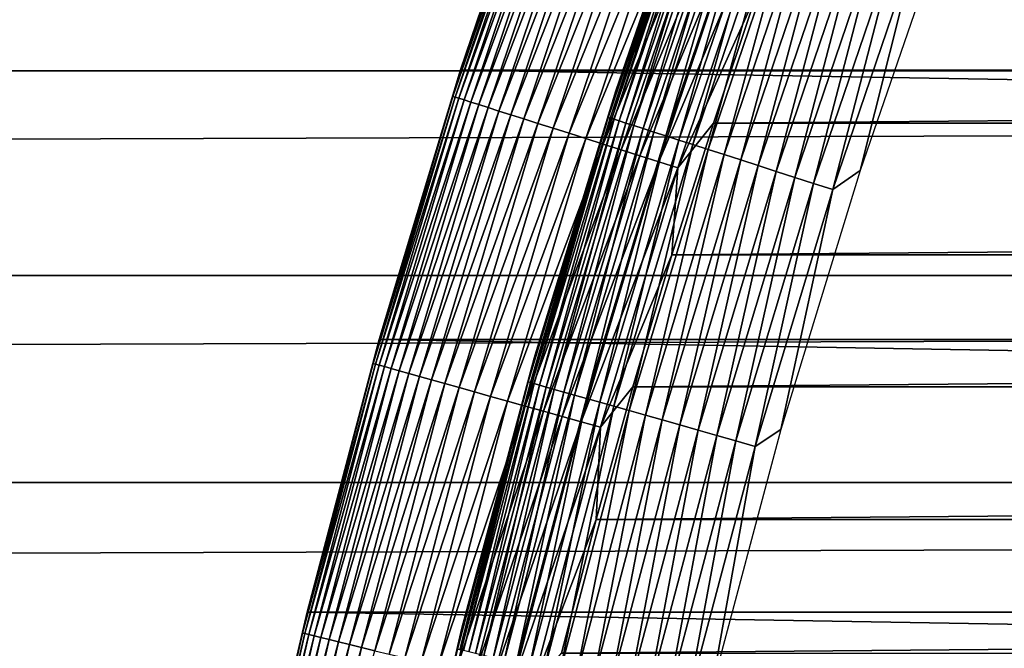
# Model space of a CAD drawing. Header units: millimetres. Extents: x -161 to 161, y -94 to 1149.
# Tile 428 of 656: x 43.05 to 46.89, y -50.09 to -47.65. Entities that reach past the tile are written whole.
import ezdxf

# ---------------------------------------------------------------- set-up
doc = ezdxf.new("R2010")
doc.units = ezdxf.units.MM
doc.header["$LTSCALE"] = 81.481481
for name, color, linetype in [('371', 7, 'CONTINUOUS'), ('376', 7, 'CONTINUOUS'), ('425', 7, 'CONTINUOUS'), ('426', 7, 'CONTINUOUS'), ('427', 7, 'CONTINUOUS'), ('429', 7, 'CONTINUOUS'), ('430', 7, 'CONTINUOUS')]:
    doc.layers.add(name, color=color, linetype=linetype)

msp = doc.modelspace()

# ---------------------------------------------------------------- linework, layer by layer
at = {"layer": '371', "color": 7, "linetype": 'CONTINUOUS', "true_color": 0xffe664}
for points in [[(-129, -47.0625, 20.5251), (-129, -47.8469, 20.9077), (129, -47.0625, 20.5251), (-129, -47.0625, 20.5251)], [(129, -47.0625, 20.5251), (-129, -47.8469, 20.9077), (129, -47.8469, 20.9077), (129, -47.0625, 20.5251)], [(-129, -47.8469, 20.9077), (-129, -48.642, 21.2591), (129, -47.8469, 20.9077), (-129, -47.8469, 20.9077)], [(129, -47.8469, 20.9077), (-129, -48.642, 21.2591), (129, -48.642, 21.2591), (129, -47.8469, 20.9077)], [(-129, -48.642, 21.2591), (-129, -49.4484, 21.5791), (129, -48.642, 21.2591), (-129, -48.642, 21.2591)], [(129, -48.642, 21.2591), (-129, -49.4484, 21.5791), (129, -49.4484, 21.5791), (129, -48.642, 21.2591)], [(-129, -49.4484, 21.5791), (-129, -50.2703, 21.8696), (129, -49.4484, 21.5791), (-129, -49.4484, 21.5791)], [(129, -49.4484, 21.5791), (-129, -50.2703, 21.8696), (129, -50.2703, 21.8696), (129, -49.4484, 21.5791)]]:
    msp.add_3dface(points, dxfattribs=at)
at = {"layer": '376', "color": 7, "linetype": 'CONTINUOUS', "true_color": 0xffe664}
for points in [[(-129, -46.6303, -30.7096), (129, -46.6303, -30.7096), (-129, -68.4697, -30.7096), (-129, -46.6303, -30.7096)], [(-129, -68.4697, -30.7096), (129, -46.6303, -30.7096), (129, -68.4697, -30.7096), (-129, -68.4697, -30.7096)]]:
    msp.add_3dface(points, dxfattribs=at)
at = {"layer": '425', "linetype": 'CONTINUOUS'}
for points in [[(45.9249, -47.5408, -46.2096), (45.7544, -48.0503, -46.2096), (104.0751, -47.5408, -46.2096), (45.9249, -47.5408, -46.2096)], [(104.0751, -47.5408, -46.2096), (45.7544, -48.0503, -46.2096), (104.2456, -48.0503, -46.2096), (104.0751, -47.5408, -46.2096)], [(45.7544, -48.0503, -46.2096), (45.5929, -48.5623, -46.2096), (104.2456, -48.0503, -46.2096), (45.7544, -48.0503, -46.2096)], [(104.2456, -48.0503, -46.2096), (45.5929, -48.5623, -46.2096), (104.4071, -48.5623, -46.2096), (104.2456, -48.0503, -46.2096)], [(45.5929, -48.5623, -46.2096), (45.4406, -49.0762, -46.2096), (104.4071, -48.5623, -46.2096), (45.5929, -48.5623, -46.2096)], [(104.4071, -48.5623, -46.2096), (45.4406, -49.0762, -46.2096), (104.5594, -49.0762, -46.2096), (104.4071, -48.5623, -46.2096)], [(45.4406, -49.0762, -46.2096), (45.2976, -49.5921, -46.2096), (104.5594, -49.0762, -46.2096), (45.4406, -49.0762, -46.2096)], [(104.5594, -49.0762, -46.2096), (45.2976, -49.5921, -46.2096), (104.7024, -49.5921, -46.2096), (104.5594, -49.0762, -46.2096)], [(45.2976, -49.5921, -46.2096), (45.1634, -50.1113, -46.2096), (104.7024, -49.5921, -46.2096), (45.2976, -49.5921, -46.2096)], [(104.7024, -49.5921, -46.2096), (45.1634, -50.1113, -46.2096), (104.8366, -50.1114, -46.2096), (104.7024, -49.5921, -46.2096)]]:
    msp.add_3dface(points, dxfattribs=at)
at = {"layer": '426', "linetype": 'CONTINUOUS'}
for points in [[(45.1234, -46.8054, -66.2096), (105.2299, -47.8435, -66.2096), (44.7701, -47.8435, -66.2096), (45.1234, -46.8054, -66.2096)], [(104.8766, -46.8054, -66.2096), (105.2299, -47.8435, -66.2096), (45.1234, -46.8054, -66.2096), (104.8766, -46.8054, -66.2096)], [(44.7701, -47.8435, -66.2096), (105.5466, -48.8918, -66.2096), (44.4534, -48.8918, -66.2096), (44.7701, -47.8435, -66.2096)], [(105.2299, -47.8435, -66.2096), (105.5466, -48.8918, -66.2096), (44.7701, -47.8435, -66.2096), (105.2299, -47.8435, -66.2096)], [(44.4534, -48.8918, -66.2096), (105.8274, -49.9518, -66.2096), (44.1726, -49.9518, -66.2096), (44.4534, -48.8918, -66.2096)], [(105.5466, -48.8918, -66.2096), (105.8274, -49.9518, -66.2096), (44.4534, -48.8918, -66.2096), (105.5466, -48.8918, -66.2096)], [(44.1726, -49.9518, -66.2096), (106.0714, -51.0207, -66.2096), (43.9286, -51.0207, -66.2096), (44.1726, -49.9518, -66.2096)], [(105.8274, -49.9518, -66.2096), (106.0714, -51.0207, -66.2096), (44.1726, -49.9518, -66.2096), (105.8274, -49.9518, -66.2096)]]:
    msp.add_3dface(points, dxfattribs=at)
at = {"layer": '427', "linetype": 'CONTINUOUS'}
for points in [[(45.1234, -46.8054, -66.2096), (44.7701, -47.8435, -66.2096), (45.1233, -46.8054, -47.2096), (45.1234, -46.8054, -66.2096)], [(45.1233, -46.8054, -47.2096), (44.7701, -47.8435, -66.2096), (44.7703, -47.843, -47.2096), (45.1233, -46.8054, -47.2096)], [(44.7703, -47.843, -47.2096), (44.4534, -48.8918, -66.2096), (44.4532, -48.8922, -47.2096), (44.7703, -47.843, -47.2096)], [(44.7701, -47.8435, -66.2096), (44.4534, -48.8918, -66.2096), (44.7703, -47.843, -47.2096), (44.7701, -47.8435, -66.2096)], [(44.4534, -48.8918, -66.2096), (44.1726, -49.9518, -66.2096), (44.4532, -48.8922, -47.2096), (44.4534, -48.8918, -66.2096)], [(44.4532, -48.8922, -47.2096), (44.1726, -49.9518, -66.2096), (44.1726, -49.9517, -47.2096), (44.4532, -48.8922, -47.2096)], [(44.1726, -49.9518, -66.2096), (43.9286, -51.0207, -66.2096), (44.1726, -49.9517, -47.2096), (44.1726, -49.9518, -66.2096)], [(44.1726, -49.9517, -47.2096), (43.9286, -51.0207, -66.2096), (43.9287, -51.0203, -47.2096), (44.1726, -49.9517, -47.2096)]]:
    msp.add_3dface(points, dxfattribs=at)
at = {"layer": '429', "linetype": 'CONTINUOUS'}
for points in [[(45.1233, -46.8054, -47.2096), (44.7703, -47.843, -47.2096), (45.086, -46.9186, -47.1325), (45.1233, -46.8054, -47.2096)], [(44.7703, -47.843, -47.2096), (44.7405, -47.9461, -47.1325), (45.086, -46.9186, -47.1325), (44.7703, -47.843, -47.2096)], [(44.7405, -47.9461, -47.1325), (45.0946, -46.9216, -47.0544), (45.086, -46.9186, -47.1325), (44.7405, -47.9461, -47.1325)], [(44.7492, -47.9488, -47.0544), (45.0946, -46.9216, -47.0544), (44.7405, -47.9461, -47.1325), (44.7492, -47.9488, -47.0544)], [(44.7492, -47.9488, -47.0544), (45.109, -46.9267, -46.9773), (45.0946, -46.9216, -47.0544), (44.7492, -47.9488, -47.0544)], [(44.7637, -47.9534, -46.9773), (45.109, -46.9267, -46.9773), (44.7492, -47.9488, -47.0544), (44.7637, -47.9534, -46.9773)], [(44.7637, -47.9534, -46.9773), (45.129, -46.9338, -46.9017), (45.109, -46.9267, -46.9773), (44.7637, -47.9534, -46.9773)], [(44.784, -47.9599, -46.9017), (45.129, -46.9338, -46.9017), (44.7637, -47.9534, -46.9773), (44.784, -47.9599, -46.9017)], [(44.784, -47.9599, -46.9017), (45.1545, -46.9429, -46.8279), (45.129, -46.9338, -46.9017), (44.784, -47.9599, -46.9017)], [(44.8098, -47.9681, -46.8279), (45.1545, -46.9429, -46.8279), (44.784, -47.9599, -46.9017), (44.8098, -47.9681, -46.8279)], [(44.8098, -47.9681, -46.8279), (45.1855, -46.9539, -46.7565), (45.1545, -46.9429, -46.8279), (44.8098, -47.9681, -46.8279)], [(44.8411, -47.978, -46.7565), (45.1855, -46.9539, -46.7565), (44.8098, -47.9681, -46.8279), (44.8411, -47.978, -46.7565)], [(44.8411, -47.978, -46.7565), (45.2216, -46.9668, -46.6879), (45.1855, -46.9539, -46.7565), (44.8411, -47.978, -46.7565)], [(44.8776, -47.9896, -46.6879), (45.2216, -46.9668, -46.6879), (44.8411, -47.978, -46.7565), (44.8776, -47.9896, -46.6879)], [(44.8776, -47.9896, -46.6879), (45.2627, -46.9814, -46.6225), (45.2216, -46.9668, -46.6879), (44.8776, -47.9896, -46.6879)], [(44.9192, -48.0028, -46.6225), (45.2627, -46.9814, -46.6225), (44.8776, -47.9896, -46.6879), (44.9192, -48.0028, -46.6225)], [(44.9192, -48.0028, -46.6225), (45.3085, -46.9976, -46.5607), (45.2627, -46.9814, -46.6225), (44.9192, -48.0028, -46.6225)], [(44.9655, -48.0175, -46.5607), (45.3085, -46.9976, -46.5607), (44.9192, -48.0028, -46.6225), (44.9655, -48.0175, -46.5607)], [(44.9655, -48.0175, -46.5607), (45.3587, -47.0155, -46.5029), (45.3085, -46.9976, -46.5607), (44.9655, -48.0175, -46.5607)], [(45.0163, -48.0336, -46.5029), (45.3587, -47.0155, -46.5029), (44.9655, -48.0175, -46.5607), (45.0163, -48.0336, -46.5029)], [(45.0163, -48.0336, -46.5029), (45.4131, -47.0348, -46.4496), (45.3587, -47.0155, -46.5029), (45.0163, -48.0336, -46.5029)], [(45.0713, -48.0511, -46.4496), (45.4131, -47.0348, -46.4496), (45.0163, -48.0336, -46.5029), (45.0713, -48.0511, -46.4496)], [(45.0713, -48.0511, -46.4496), (45.4712, -47.0555, -46.4009), (45.4131, -47.0348, -46.4496), (45.0713, -48.0511, -46.4496)], [(45.1301, -48.0697, -46.4009), (45.4712, -47.0555, -46.4009), (45.0713, -48.0511, -46.4496), (45.1301, -48.0697, -46.4009)], [(45.1301, -48.0697, -46.4009), (45.5328, -47.0773, -46.3572), (45.4712, -47.0555, -46.4009), (45.1301, -48.0697, -46.4009)], [(45.1924, -48.0895, -46.3572), (45.5328, -47.0773, -46.3572), (45.1301, -48.0697, -46.4009), (45.1924, -48.0895, -46.3572)], [(45.1924, -48.0895, -46.3572), (45.5974, -47.1003, -46.3187), (45.5328, -47.0773, -46.3572), (45.1924, -48.0895, -46.3572)], [(45.2577, -48.1102, -46.3187), (45.5974, -47.1003, -46.3187), (45.1924, -48.0895, -46.3572), (45.2577, -48.1102, -46.3187)], [(45.2577, -48.1102, -46.3187), (45.6646, -47.1242, -46.2858), (45.5974, -47.1003, -46.3187), (45.2577, -48.1102, -46.3187)], [(45.3258, -48.1318, -46.2858), (45.6646, -47.1242, -46.2858), (45.2577, -48.1102, -46.3187), (45.3258, -48.1318, -46.2858)], [(45.3258, -48.1318, -46.2858), (45.7341, -47.1489, -46.2586), (45.6646, -47.1242, -46.2858), (45.3258, -48.1318, -46.2858)], [(45.396, -48.1541, -46.2586), (45.7341, -47.1489, -46.2586), (45.3258, -48.1318, -46.2858), (45.396, -48.1541, -46.2586)], [(45.396, -48.1541, -46.2586), (45.8054, -47.1742, -46.2372), (45.7341, -47.1489, -46.2586), (45.396, -48.1541, -46.2586)], [(45.4681, -48.177, -46.2372), (45.8054, -47.1742, -46.2372), (45.396, -48.1541, -46.2586), (45.4681, -48.177, -46.2372)], [(45.4681, -48.177, -46.2372), (45.878, -47.2, -46.2219), (45.8054, -47.1742, -46.2372), (45.4681, -48.177, -46.2372)], [(45.5416, -48.2003, -46.2219), (45.878, -47.2, -46.2219), (45.4681, -48.177, -46.2372), (45.5416, -48.2003, -46.2219)], [(45.5416, -48.2003, -46.2219), (45.9515, -47.2262, -46.2126), (45.878, -47.2, -46.2219), (45.5416, -48.2003, -46.2219)], [(45.616, -48.2239, -46.2126), (45.9515, -47.2262, -46.2126), (45.5416, -48.2003, -46.2219), (45.616, -48.2239, -46.2126)], [(45.616, -48.2239, -46.2126), (45.9249, -47.5408, -46.2096), (45.9515, -47.2262, -46.2126), (45.616, -48.2239, -46.2126)], [(45.7544, -48.0503, -46.2096), (45.9249, -47.5408, -46.2096), (45.616, -48.2239, -46.2126), (45.7544, -48.0503, -46.2096)], [(44.7703, -47.843, -47.2096), (44.4532, -48.8922, -47.2096), (44.7405, -47.9461, -47.1325), (44.7703, -47.843, -47.2096)], [(44.4532, -48.8922, -47.2096), (44.4302, -48.9848, -47.1325), (44.7405, -47.9461, -47.1325), (44.4532, -48.8922, -47.2096)], [(44.4302, -48.9848, -47.1325), (44.7492, -47.9488, -47.0544), (44.7405, -47.9461, -47.1325), (44.4302, -48.9848, -47.1325)], [(44.439, -48.9872, -47.0544), (44.7492, -47.9488, -47.0544), (44.4302, -48.9848, -47.1325), (44.439, -48.9872, -47.0544)], [(44.439, -48.9872, -47.0544), (44.7637, -47.9534, -46.9773), (44.7492, -47.9488, -47.0544), (44.439, -48.9872, -47.0544)], [(44.4537, -48.9913, -46.9773), (44.7637, -47.9534, -46.9773), (44.439, -48.9872, -47.0544), (44.4537, -48.9913, -46.9773)], [(44.4537, -48.9913, -46.9773), (44.784, -47.9599, -46.9017), (44.7637, -47.9534, -46.9773), (44.4537, -48.9913, -46.9773)], [(44.4742, -48.9971, -46.9017), (44.784, -47.9599, -46.9017), (44.4537, -48.9913, -46.9773), (44.4742, -48.9971, -46.9017)], [(44.4742, -48.9971, -46.9017), (44.8098, -47.9681, -46.8279), (44.784, -47.9599, -46.9017), (44.4742, -48.9971, -46.9017)], [(44.5003, -49.0044, -46.8279), (44.8098, -47.9681, -46.8279), (44.4742, -48.9971, -46.9017), (44.5003, -49.0044, -46.8279)], [(44.5003, -49.0044, -46.8279), (44.8411, -47.978, -46.7565), (44.8098, -47.9681, -46.8279), (44.5003, -49.0044, -46.8279)], [(44.5319, -49.0132, -46.7565), (44.8411, -47.978, -46.7565), (44.5003, -49.0044, -46.8279), (44.5319, -49.0132, -46.7565)], [(44.5319, -49.0132, -46.7565), (44.8776, -47.9896, -46.6879), (44.8411, -47.978, -46.7565), (44.5319, -49.0132, -46.7565)], [(44.5688, -49.0236, -46.6879), (44.8776, -47.9896, -46.6879), (44.5319, -49.0132, -46.7565), (44.5688, -49.0236, -46.6879)], [(44.5688, -49.0236, -46.6879), (44.9192, -48.0028, -46.6225), (44.8776, -47.9896, -46.6879), (44.5688, -49.0236, -46.6879)], [(44.6108, -49.0353, -46.6225), (44.9192, -48.0028, -46.6225), (44.5688, -49.0236, -46.6879), (44.6108, -49.0353, -46.6225)], [(44.6108, -49.0353, -46.6225), (44.9655, -48.0175, -46.5607), (44.9192, -48.0028, -46.6225), (44.6108, -49.0353, -46.6225)], [(44.6576, -49.0485, -46.5607), (44.9655, -48.0175, -46.5607), (44.6108, -49.0353, -46.6225), (44.6576, -49.0485, -46.5607)], [(44.6576, -49.0485, -46.5607), (45.0163, -48.0336, -46.5029), (44.9655, -48.0175, -46.5607), (44.6576, -49.0485, -46.5607)], [(44.7089, -49.0628, -46.5029), (45.0163, -48.0336, -46.5029), (44.6576, -49.0485, -46.5607), (44.7089, -49.0628, -46.5029)], [(44.7089, -49.0628, -46.5029), (45.0713, -48.0511, -46.4496), (45.0163, -48.0336, -46.5029), (44.7089, -49.0628, -46.5029)], [(44.7645, -49.0784, -46.4496), (45.0713, -48.0511, -46.4496), (44.7089, -49.0628, -46.5029), (44.7645, -49.0784, -46.4496)], [(44.7645, -49.0784, -46.4496), (45.1301, -48.0697, -46.4009), (45.0713, -48.0511, -46.4496), (44.7645, -49.0784, -46.4496)], [(45.5929, -48.5623, -46.2096), (45.7544, -48.0503, -46.2096), (45.616, -48.2239, -46.2126), (45.5929, -48.5623, -46.2096)], [(44.8239, -49.095, -46.4009), (45.1301, -48.0697, -46.4009), (44.7645, -49.0784, -46.4496), (44.8239, -49.095, -46.4009)], [(44.8239, -49.095, -46.4009), (45.1924, -48.0895, -46.3572), (45.1301, -48.0697, -46.4009), (44.8239, -49.095, -46.4009)], [(44.8868, -49.1127, -46.3572), (45.1924, -48.0895, -46.3572), (44.8239, -49.095, -46.4009), (44.8868, -49.1127, -46.3572)], [(44.8868, -49.1127, -46.3572), (45.2577, -48.1102, -46.3187), (45.1924, -48.0895, -46.3572), (44.8868, -49.1127, -46.3572)], [(44.9528, -49.1312, -46.3187), (45.2577, -48.1102, -46.3187), (44.8868, -49.1127, -46.3572), (44.9528, -49.1312, -46.3187)], [(44.9528, -49.1312, -46.3187), (45.3258, -48.1318, -46.2858), (45.2577, -48.1102, -46.3187), (44.9528, -49.1312, -46.3187)], [(45.0215, -49.1504, -46.2858), (45.3258, -48.1318, -46.2858), (44.9528, -49.1312, -46.3187), (45.0215, -49.1504, -46.2858)], [(45.0215, -49.1504, -46.2858), (45.396, -48.1541, -46.2586), (45.3258, -48.1318, -46.2858), (45.0215, -49.1504, -46.2858)], [(45.0925, -49.1703, -46.2586), (45.396, -48.1541, -46.2586), (45.0215, -49.1504, -46.2858), (45.0925, -49.1703, -46.2586)], [(45.0925, -49.1703, -46.2586), (45.4681, -48.177, -46.2372), (45.396, -48.1541, -46.2586), (45.0925, -49.1703, -46.2586)], [(45.1654, -49.1907, -46.2372), (45.4681, -48.177, -46.2372), (45.0925, -49.1703, -46.2586), (45.1654, -49.1907, -46.2372)], [(45.1654, -49.1907, -46.2372), (45.5416, -48.2003, -46.2219), (45.4681, -48.177, -46.2372), (45.1654, -49.1907, -46.2372)], [(45.2396, -49.2115, -46.2219), (45.5416, -48.2003, -46.2219), (45.1654, -49.1907, -46.2372), (45.2396, -49.2115, -46.2219)], [(45.2396, -49.2115, -46.2219), (45.616, -48.2239, -46.2126), (45.5416, -48.2003, -46.2219), (45.2396, -49.2115, -46.2219)], [(45.3147, -49.2326, -46.2126), (45.616, -48.2239, -46.2126), (45.2396, -49.2115, -46.2219), (45.3147, -49.2326, -46.2126)], [(45.3147, -49.2326, -46.2126), (45.5929, -48.5623, -46.2096), (45.616, -48.2239, -46.2126), (45.3147, -49.2326, -46.2126)], [(45.4406, -49.0762, -46.2096), (45.5929, -48.5623, -46.2096), (45.3147, -49.2326, -46.2126), (45.4406, -49.0762, -46.2096)], [(44.4532, -48.8922, -47.2096), (44.1726, -49.9517, -47.2096), (44.4302, -48.9848, -47.1325), (44.4532, -48.8922, -47.2096)], [(44.1726, -49.9517, -47.2096), (44.1556, -50.0334, -47.1325), (44.4302, -48.9848, -47.1325), (44.1726, -49.9517, -47.2096)], [(44.1556, -50.0334, -47.1325), (44.439, -48.9872, -47.0544), (44.4302, -48.9848, -47.1325), (44.1556, -50.0334, -47.1325)], [(44.1645, -50.0356, -47.0544), (44.439, -48.9872, -47.0544), (44.1556, -50.0334, -47.1325), (44.1645, -50.0356, -47.0544)], [(44.1645, -50.0356, -47.0544), (44.4537, -48.9913, -46.9773), (44.439, -48.9872, -47.0544), (44.1645, -50.0356, -47.0544)], [(44.1793, -50.0392, -46.9773), (44.4537, -48.9913, -46.9773), (44.1645, -50.0356, -47.0544), (44.1793, -50.0392, -46.9773)], [(44.1793, -50.0392, -46.9773), (44.4742, -48.9971, -46.9017), (44.4537, -48.9913, -46.9773), (44.1793, -50.0392, -46.9773)], [(44.1999, -50.0442, -46.9017), (44.4742, -48.9971, -46.9017), (44.1793, -50.0392, -46.9773), (44.1999, -50.0442, -46.9017)], [(44.1999, -50.0442, -46.9017), (44.5003, -49.0044, -46.8279), (44.4742, -48.9971, -46.9017), (44.1999, -50.0442, -46.9017)], [(44.2263, -50.0507, -46.8279), (44.5003, -49.0044, -46.8279), (44.1999, -50.0442, -46.9017), (44.2263, -50.0507, -46.8279)], [(44.2263, -50.0507, -46.8279), (44.5319, -49.0132, -46.7565), (44.5003, -49.0044, -46.8279), (44.2263, -50.0507, -46.8279)], [(44.2582, -50.0584, -46.7565), (44.5319, -49.0132, -46.7565), (44.2263, -50.0507, -46.8279), (44.2582, -50.0584, -46.7565)], [(44.2582, -50.0584, -46.7565), (44.5688, -49.0236, -46.6879), (44.5319, -49.0132, -46.7565), (44.2582, -50.0584, -46.7565)], [(44.2954, -50.0675, -46.6879), (44.5688, -49.0236, -46.6879), (44.2582, -50.0584, -46.7565), (44.2954, -50.0675, -46.6879)], [(44.2954, -50.0675, -46.6879), (44.6108, -49.0353, -46.6225), (44.5688, -49.0236, -46.6879), (44.2954, -50.0675, -46.6879)], [(44.3378, -50.0778, -46.6225), (44.6108, -49.0353, -46.6225), (44.2954, -50.0675, -46.6879), (44.3378, -50.0778, -46.6225)], [(44.3378, -50.0778, -46.6225), (44.6576, -49.0485, -46.5607), (44.6108, -49.0353, -46.6225), (44.3378, -50.0778, -46.6225)], [(44.385, -50.0893, -46.5607), (44.6576, -49.0485, -46.5607), (44.3378, -50.0778, -46.6225), (44.385, -50.0893, -46.5607)], [(44.385, -50.0893, -46.5607), (44.7089, -49.0628, -46.5029), (44.6576, -49.0485, -46.5607), (44.385, -50.0893, -46.5607)], [(44.4368, -50.102, -46.5029), (44.7089, -49.0628, -46.5029), (44.385, -50.0893, -46.5607), (44.4368, -50.102, -46.5029)], [(44.4368, -50.102, -46.5029), (44.7645, -49.0784, -46.4496), (44.7089, -49.0628, -46.5029), (44.4368, -50.102, -46.5029)], [(44.4929, -50.1156, -46.4496), (44.7645, -49.0784, -46.4496), (44.4368, -50.102, -46.5029), (44.4929, -50.1156, -46.4496)], [(44.4929, -50.1156, -46.4496), (44.8239, -49.095, -46.4009), (44.7645, -49.0784, -46.4496), (44.4929, -50.1156, -46.4496)], [(44.5528, -50.1302, -46.4009), (44.8239, -49.095, -46.4009), (44.4929, -50.1156, -46.4496), (44.5528, -50.1302, -46.4009)], [(44.5528, -50.1302, -46.4009), (44.8868, -49.1127, -46.3572), (44.8239, -49.095, -46.4009), (44.5528, -50.1302, -46.4009)], [(45.2976, -49.5921, -46.2096), (45.4406, -49.0762, -46.2096), (45.3147, -49.2326, -46.2126), (45.2976, -49.5921, -46.2096)], [(44.6163, -50.1457, -46.3572), (44.8868, -49.1127, -46.3572), (44.5528, -50.1302, -46.4009), (44.6163, -50.1457, -46.3572)], [(44.6163, -50.1457, -46.3572), (44.9528, -49.1312, -46.3187), (44.8868, -49.1127, -46.3572), (44.6163, -50.1457, -46.3572)], [(44.6829, -50.1619, -46.3187), (44.9528, -49.1312, -46.3187), (44.6163, -50.1457, -46.3572), (44.6829, -50.1619, -46.3187)], [(44.6829, -50.1619, -46.3187), (45.0215, -49.1504, -46.2858), (44.9528, -49.1312, -46.3187), (44.6829, -50.1619, -46.3187)], [(44.7522, -50.1788, -46.2858), (45.0215, -49.1504, -46.2858), (44.6829, -50.1619, -46.3187), (44.7522, -50.1788, -46.2858)], [(44.7522, -50.1788, -46.2858), (45.0925, -49.1703, -46.2586), (45.0215, -49.1504, -46.2858), (44.7522, -50.1788, -46.2858)], [(44.8239, -50.1963, -46.2586), (45.0925, -49.1703, -46.2586), (44.7522, -50.1788, -46.2858), (44.8239, -50.1963, -46.2586)], [(44.8239, -50.1963, -46.2586), (45.1654, -49.1907, -46.2372), (45.0925, -49.1703, -46.2586), (44.8239, -50.1963, -46.2586)], [(44.8974, -50.2142, -46.2372), (45.1654, -49.1907, -46.2372), (44.8239, -50.1963, -46.2586), (44.8974, -50.2142, -46.2372)], [(44.8974, -50.2142, -46.2372), (45.2396, -49.2115, -46.2219), (45.1654, -49.1907, -46.2372), (44.8974, -50.2142, -46.2372)], [(44.9723, -50.2324, -46.2219), (45.2396, -49.2115, -46.2219), (44.8974, -50.2142, -46.2372), (44.9723, -50.2324, -46.2219)], [(44.9723, -50.2324, -46.2219), (45.3147, -49.2326, -46.2126), (45.2396, -49.2115, -46.2219), (44.9723, -50.2324, -46.2219)], [(45.0481, -50.2509, -46.2126), (45.3147, -49.2326, -46.2126), (44.9723, -50.2324, -46.2219), (45.0481, -50.2509, -46.2126)], [(45.0481, -50.2509, -46.2126), (45.2976, -49.5921, -46.2096), (45.3147, -49.2326, -46.2126), (45.0481, -50.2509, -46.2126)], [(45.1634, -50.1113, -46.2096), (45.2976, -49.5921, -46.2096), (45.0481, -50.2509, -46.2126), (45.1634, -50.1113, -46.2096)], [(44.1726, -49.9517, -47.2096), (43.9287, -51.0203, -47.2096), (44.1556, -50.0334, -47.1325), (44.1726, -49.9517, -47.2096)], [(43.9287, -51.0203, -47.2096), (43.917, -51.0909, -47.1325), (44.1556, -50.0334, -47.1325), (43.9287, -51.0203, -47.2096)], [(43.917, -51.0909, -47.1325), (44.1645, -50.0356, -47.0544), (44.1556, -50.0334, -47.1325), (43.917, -51.0909, -47.1325)], [(43.9259, -51.0927, -47.0544), (44.1645, -50.0356, -47.0544), (43.917, -51.0909, -47.1325), (43.9259, -51.0927, -47.0544)], [(43.9259, -51.0927, -47.0544), (44.1793, -50.0392, -46.9773), (44.1645, -50.0356, -47.0544), (43.9259, -51.0927, -47.0544)], [(43.9408, -51.0958, -46.9773), (44.1793, -50.0392, -46.9773), (43.9259, -51.0927, -47.0544), (43.9408, -51.0958, -46.9773)], [(43.9408, -51.0958, -46.9773), (44.1999, -50.0442, -46.9017), (44.1793, -50.0392, -46.9773), (43.9408, -51.0958, -46.9773)], [(43.9616, -51.1002, -46.9017), (44.1999, -50.0442, -46.9017), (43.9408, -51.0958, -46.9773), (43.9616, -51.1002, -46.9017)], [(43.9616, -51.1002, -46.9017), (44.2263, -50.0507, -46.8279), (44.1999, -50.0442, -46.9017), (43.9616, -51.1002, -46.9017)], [(43.9882, -51.1057, -46.8279), (44.2263, -50.0507, -46.8279), (43.9616, -51.1002, -46.9017), (43.9882, -51.1057, -46.8279)], [(43.9882, -51.1057, -46.8279), (44.2582, -50.0584, -46.7565), (44.2263, -50.0507, -46.8279), (43.9882, -51.1057, -46.8279)], [(44.0203, -51.1124, -46.7565), (44.2582, -50.0584, -46.7565), (43.9882, -51.1057, -46.8279), (44.0203, -51.1124, -46.7565)], [(44.0203, -51.1124, -46.7565), (44.2954, -50.0675, -46.6879), (44.2582, -50.0584, -46.7565), (44.0203, -51.1124, -46.7565)], [(44.0579, -51.1202, -46.6879), (44.2954, -50.0675, -46.6879), (44.0203, -51.1124, -46.7565), (44.0579, -51.1202, -46.6879)], [(44.0579, -51.1202, -46.6879), (44.3378, -50.0778, -46.6225), (44.2954, -50.0675, -46.6879), (44.0579, -51.1202, -46.6879)], [(44.1006, -51.129, -46.6225), (44.3378, -50.0778, -46.6225), (44.0579, -51.1202, -46.6879), (44.1006, -51.129, -46.6225)], [(44.1006, -51.129, -46.6225), (44.385, -50.0893, -46.5607), (44.3378, -50.0778, -46.6225), (44.1006, -51.129, -46.6225)], [(44.1482, -51.1389, -46.5607), (44.385, -50.0893, -46.5607), (44.1006, -51.129, -46.6225), (44.1482, -51.1389, -46.5607)], [(44.1482, -51.1389, -46.5607), (44.4368, -50.102, -46.5029), (44.385, -50.0893, -46.5607), (44.1482, -51.1389, -46.5607)]]:
    msp.add_3dface(points, dxfattribs=at)
at = {"layer": '430', "color": 7, "linetype": 'CONTINUOUS', "true_color": 0xaaaaaa}
for points in [[(45.7286, -46.8961, -47.8096), (45.6907, -47.0094, -47.7325), (45.3746, -47.9241, -47.8096), (45.7286, -46.8961, -47.8096)], [(45.6907, -47.0094, -47.7325), (45.3444, -48.0274, -47.7325), (45.3746, -47.9241, -47.8096), (45.6907, -47.0094, -47.7325)], [(45.3444, -48.0274, -47.7325), (45.6907, -47.0094, -47.7325), (45.3531, -48.0302, -47.6544), (45.3444, -48.0274, -47.7325)], [(45.3531, -48.0302, -47.6544), (45.6907, -47.0094, -47.7325), (45.6993, -47.0125, -47.6544), (45.3531, -48.0302, -47.6544)], [(45.3531, -48.0302, -47.6544), (45.6993, -47.0125, -47.6544), (45.3676, -48.0348, -47.5773), (45.3531, -48.0302, -47.6544)], [(45.3676, -48.0348, -47.5773), (45.6993, -47.0125, -47.6544), (45.7136, -47.0177, -47.5773), (45.3676, -48.0348, -47.5773)], [(45.3676, -48.0348, -47.5773), (45.7136, -47.0177, -47.5773), (45.3878, -48.0413, -47.5017), (45.3676, -48.0348, -47.5773)], [(45.3878, -48.0413, -47.5017), (45.7136, -47.0177, -47.5773), (45.7336, -47.0249, -47.5017), (45.3878, -48.0413, -47.5017)], [(45.3878, -48.0413, -47.5017), (45.7336, -47.0249, -47.5017), (45.4136, -48.0496, -47.4279), (45.3878, -48.0413, -47.5017)], [(45.4136, -48.0496, -47.4279), (45.7336, -47.0249, -47.5017), (45.7592, -47.0341, -47.4279), (45.4136, -48.0496, -47.4279)], [(45.4136, -48.0496, -47.4279), (45.7592, -47.0341, -47.4279), (45.4449, -48.0596, -47.3565), (45.4136, -48.0496, -47.4279)], [(45.4449, -48.0596, -47.3565), (45.7592, -47.0341, -47.4279), (45.79, -47.0452, -47.3565), (45.4449, -48.0596, -47.3565)], [(45.4449, -48.0596, -47.3565), (45.79, -47.0452, -47.3565), (45.4814, -48.0714, -47.2879), (45.4449, -48.0596, -47.3565)], [(45.4814, -48.0714, -47.2879), (45.79, -47.0452, -47.3565), (45.8261, -47.0581, -47.2879), (45.4814, -48.0714, -47.2879)], [(45.4814, -48.0714, -47.2879), (45.8261, -47.0581, -47.2879), (45.5229, -48.0847, -47.2225), (45.4814, -48.0714, -47.2879)], [(45.5229, -48.0847, -47.2225), (45.8261, -47.0581, -47.2879), (45.8672, -47.0729, -47.2225), (45.5229, -48.0847, -47.2225)], [(45.5229, -48.0847, -47.2225), (45.8672, -47.0729, -47.2225), (45.5692, -48.0995, -47.1607), (45.5229, -48.0847, -47.2225)], [(45.5692, -48.0995, -47.1607), (45.8672, -47.0729, -47.2225), (45.9129, -47.0893, -47.1607), (45.5692, -48.0995, -47.1607)], [(45.5692, -48.0995, -47.1607), (45.9129, -47.0893, -47.1607), (45.6199, -48.1158, -47.1029), (45.5692, -48.0995, -47.1607)], [(45.6199, -48.1158, -47.1029), (45.9129, -47.0893, -47.1607), (45.9631, -47.1074, -47.1029), (45.6199, -48.1158, -47.1029)], [(45.6199, -48.1158, -47.1029), (45.9631, -47.1074, -47.1029), (45.6748, -48.1335, -47.0496), (45.6199, -48.1158, -47.1029)], [(45.6748, -48.1335, -47.0496), (45.9631, -47.1074, -47.1029), (46.0173, -47.1269, -47.0496), (45.6748, -48.1335, -47.0496)], [(45.6748, -48.1335, -47.0496), (46.0173, -47.1269, -47.0496), (45.7336, -48.1523, -47.0009), (45.6748, -48.1335, -47.0496)], [(45.7336, -48.1523, -47.0009), (46.0173, -47.1269, -47.0496), (46.0754, -47.1478, -47.0009), (45.7336, -48.1523, -47.0009)], [(45.7336, -48.1523, -47.0009), (46.0754, -47.1478, -47.0009), (45.7958, -48.1723, -46.9572), (45.7336, -48.1523, -47.0009)], [(45.7958, -48.1723, -46.9572), (46.0754, -47.1478, -47.0009), (46.1369, -47.1699, -46.9572), (45.7958, -48.1723, -46.9572)], [(45.7958, -48.1723, -46.9572), (46.1369, -47.1699, -46.9572), (45.8611, -48.1933, -46.9187), (45.7958, -48.1723, -46.9572)], [(45.8611, -48.1933, -46.9187), (46.1369, -47.1699, -46.9572), (46.2014, -47.1931, -46.9187), (45.8611, -48.1933, -46.9187)], [(45.8611, -48.1933, -46.9187), (46.2014, -47.1931, -46.9187), (45.929, -48.2151, -46.8858), (45.8611, -48.1933, -46.9187)], [(45.929, -48.2151, -46.8858), (46.2014, -47.1931, -46.9187), (46.2685, -47.2172, -46.8858), (45.929, -48.2151, -46.8858)], [(45.929, -48.2151, -46.8858), (46.2685, -47.2172, -46.8858), (45.9992, -48.2376, -46.8586), (45.929, -48.2151, -46.8858)], [(45.9992, -48.2376, -46.8586), (46.2685, -47.2172, -46.8858), (46.3379, -47.2422, -46.8586), (45.9992, -48.2376, -46.8586)], [(45.9992, -48.2376, -46.8586), (46.3379, -47.2422, -46.8586), (46.0712, -48.2608, -46.8372), (45.9992, -48.2376, -46.8586)], [(46.0712, -48.2608, -46.8372), (46.3379, -47.2422, -46.8586), (46.4091, -47.2678, -46.8372), (46.0712, -48.2608, -46.8372)], [(46.3251, -48.2347, -46.8096), (46.5551, -47.3203, -46.8126), (46.6677, -47.2396, -46.8096), (46.3251, -48.2347, -46.8096)], [(46.0712, -48.2608, -46.8372), (46.4091, -47.2678, -46.8372), (46.1446, -48.2843, -46.8219), (46.0712, -48.2608, -46.8372)], [(46.1446, -48.2843, -46.8219), (46.4091, -47.2678, -46.8372), (46.4816, -47.2939, -46.8219), (46.1446, -48.2843, -46.8219)], [(46.1446, -48.2843, -46.8219), (46.4816, -47.2939, -46.8219), (46.219, -48.3082, -46.8126), (46.1446, -48.2843, -46.8219)], [(46.219, -48.3082, -46.8126), (46.4816, -47.2939, -46.8219), (46.5551, -47.3203, -46.8126), (46.219, -48.3082, -46.8126)], [(46.219, -48.3082, -46.8126), (46.5551, -47.3203, -46.8126), (46.3251, -48.2347, -46.8096), (46.219, -48.3082, -46.8126)], [(45.3746, -47.9241, -47.8096), (45.3444, -48.0274, -47.7325), (45.0567, -48.9639, -47.8096), (45.3746, -47.9241, -47.8096)], [(45.3444, -48.0274, -47.7325), (45.0334, -49.0566, -47.7325), (45.0567, -48.9639, -47.8096), (45.3444, -48.0274, -47.7325)], [(45.0334, -49.0566, -47.7325), (45.3444, -48.0274, -47.7325), (45.0421, -49.0591, -47.6544), (45.0334, -49.0566, -47.7325)], [(45.0421, -49.0591, -47.6544), (45.3444, -48.0274, -47.7325), (45.3531, -48.0302, -47.6544), (45.0421, -49.0591, -47.6544)], [(45.0421, -49.0591, -47.6544), (45.3531, -48.0302, -47.6544), (45.0568, -49.0633, -47.5773), (45.0421, -49.0591, -47.6544)], [(45.0568, -49.0633, -47.5773), (45.3531, -48.0302, -47.6544), (45.3676, -48.0348, -47.5773), (45.0568, -49.0633, -47.5773)], [(45.0568, -49.0633, -47.5773), (45.3676, -48.0348, -47.5773), (45.0772, -49.0691, -47.5017), (45.0568, -49.0633, -47.5773)], [(45.0772, -49.0691, -47.5017), (45.3676, -48.0348, -47.5773), (45.3878, -48.0413, -47.5017), (45.0772, -49.0691, -47.5017)], [(45.0772, -49.0691, -47.5017), (45.3878, -48.0413, -47.5017), (45.1033, -49.0765, -47.4279), (45.0772, -49.0691, -47.5017)], [(45.1033, -49.0765, -47.4279), (45.3878, -48.0413, -47.5017), (45.4136, -48.0496, -47.4279), (45.1033, -49.0765, -47.4279)], [(45.1033, -49.0765, -47.4279), (45.4136, -48.0496, -47.4279), (45.1349, -49.0854, -47.3565), (45.1033, -49.0765, -47.4279)], [(45.1349, -49.0854, -47.3565), (45.4136, -48.0496, -47.4279), (45.4449, -48.0596, -47.3565), (45.1349, -49.0854, -47.3565)], [(45.1349, -49.0854, -47.3565), (45.4449, -48.0596, -47.3565), (45.1718, -49.0959, -47.2879), (45.1349, -49.0854, -47.3565)], [(45.1718, -49.0959, -47.2879), (45.4449, -48.0596, -47.3565), (45.4814, -48.0714, -47.2879), (45.1718, -49.0959, -47.2879)], [(45.1718, -49.0959, -47.2879), (45.4814, -48.0714, -47.2879), (45.2137, -49.1078, -47.2225), (45.1718, -49.0959, -47.2879)], [(45.2137, -49.1078, -47.2225), (45.4814, -48.0714, -47.2879), (45.5229, -48.0847, -47.2225), (45.2137, -49.1078, -47.2225)], [(45.2137, -49.1078, -47.2225), (45.5229, -48.0847, -47.2225), (45.2605, -49.121, -47.1607), (45.2137, -49.1078, -47.2225)], [(45.2605, -49.121, -47.1607), (45.5229, -48.0847, -47.2225), (45.5692, -48.0995, -47.1607), (45.2605, -49.121, -47.1607)], [(45.2605, -49.121, -47.1607), (45.5692, -48.0995, -47.1607), (45.3118, -49.1356, -47.1029), (45.2605, -49.121, -47.1607)], [(45.3118, -49.1356, -47.1029), (45.5692, -48.0995, -47.1607), (45.6199, -48.1158, -47.1029), (45.3118, -49.1356, -47.1029)], [(45.3118, -49.1356, -47.1029), (45.6199, -48.1158, -47.1029), (45.3673, -49.1513, -47.0496), (45.3118, -49.1356, -47.1029)], [(45.3673, -49.1513, -47.0496), (45.6199, -48.1158, -47.1029), (45.6748, -48.1335, -47.0496), (45.3673, -49.1513, -47.0496)], [(45.3673, -49.1513, -47.0496), (45.6748, -48.1335, -47.0496), (45.4267, -49.1681, -47.0009), (45.3673, -49.1513, -47.0496)], [(45.4267, -49.1681, -47.0009), (45.6748, -48.1335, -47.0496), (45.7336, -48.1523, -47.0009), (45.4267, -49.1681, -47.0009)], [(45.4267, -49.1681, -47.0009), (45.7336, -48.1523, -47.0009), (45.4895, -49.1859, -46.9572), (45.4267, -49.1681, -47.0009)], [(45.4895, -49.1859, -46.9572), (45.7336, -48.1523, -47.0009), (45.7958, -48.1723, -46.9572), (45.4895, -49.1859, -46.9572)], [(45.4895, -49.1859, -46.9572), (45.7958, -48.1723, -46.9572), (45.5555, -49.2046, -46.9187), (45.4895, -49.1859, -46.9572)], [(45.5555, -49.2046, -46.9187), (45.7958, -48.1723, -46.9572), (45.8611, -48.1933, -46.9187), (45.5555, -49.2046, -46.9187)], [(45.5555, -49.2046, -46.9187), (45.8611, -48.1933, -46.9187), (45.6241, -49.2241, -46.8858), (45.5555, -49.2046, -46.9187)], [(45.6241, -49.2241, -46.8858), (45.8611, -48.1933, -46.9187), (45.929, -48.2151, -46.8858), (45.6241, -49.2241, -46.8858)], [(45.6241, -49.2241, -46.8858), (45.929, -48.2151, -46.8858), (45.6951, -49.2442, -46.8586), (45.6241, -49.2241, -46.8858)], [(45.6951, -49.2442, -46.8586), (45.929, -48.2151, -46.8858), (45.9992, -48.2376, -46.8586), (45.6951, -49.2442, -46.8586)], [(45.6951, -49.2442, -46.8586), (45.9992, -48.2376, -46.8586), (45.7678, -49.2648, -46.8372), (45.6951, -49.2442, -46.8586)], [(45.7678, -49.2648, -46.8372), (45.9992, -48.2376, -46.8586), (46.0712, -48.2608, -46.8372), (45.7678, -49.2648, -46.8372)], [(46.0175, -49.2412, -46.8096), (46.219, -48.3082, -46.8126), (46.3251, -48.2347, -46.8096), (46.0175, -49.2412, -46.8096)], [(45.7678, -49.2648, -46.8372), (46.0712, -48.2608, -46.8372), (45.842, -49.2858, -46.8219), (45.7678, -49.2648, -46.8372)], [(45.842, -49.2858, -46.8219), (46.0712, -48.2608, -46.8372), (46.1446, -48.2843, -46.8219), (45.842, -49.2858, -46.8219)], [(45.842, -49.2858, -46.8219), (46.1446, -48.2843, -46.8219), (45.9171, -49.3071, -46.8126), (45.842, -49.2858, -46.8219)], [(45.9171, -49.3071, -46.8126), (46.1446, -48.2843, -46.8219), (46.219, -48.3082, -46.8126), (45.9171, -49.3071, -46.8126)], [(45.9171, -49.3071, -46.8126), (46.219, -48.3082, -46.8126), (46.0175, -49.2412, -46.8096), (45.9171, -49.3071, -46.8126)], [(45.0567, -48.9639, -47.8096), (45.0334, -49.0566, -47.7325), (44.7753, -50.0141, -47.8096), (45.0567, -48.9639, -47.8096)], [(45.0334, -49.0566, -47.7325), (44.758, -50.096, -47.7325), (44.7753, -50.0141, -47.8096), (45.0334, -49.0566, -47.7325)], [(44.758, -50.096, -47.7325), (45.0334, -49.0566, -47.7325), (44.7669, -50.0982, -47.6544), (44.758, -50.096, -47.7325)], [(44.7669, -50.0982, -47.6544), (45.0334, -49.0566, -47.7325), (45.0421, -49.0591, -47.6544), (44.7669, -50.0982, -47.6544)], [(44.7669, -50.0982, -47.6544), (45.0421, -49.0591, -47.6544), (44.7817, -50.1019, -47.5773), (44.7669, -50.0982, -47.6544)], [(44.7817, -50.1019, -47.5773), (45.0421, -49.0591, -47.6544), (45.0568, -49.0633, -47.5773), (44.7817, -50.1019, -47.5773)], [(44.7817, -50.1019, -47.5773), (45.0568, -49.0633, -47.5773), (44.8023, -50.1069, -47.5017), (44.7817, -50.1019, -47.5773)], [(44.8023, -50.1069, -47.5017), (45.0568, -49.0633, -47.5773), (45.0772, -49.0691, -47.5017), (44.8023, -50.1069, -47.5017)], [(44.8023, -50.1069, -47.5017), (45.0772, -49.0691, -47.5017), (44.8287, -50.1134, -47.4279), (44.8023, -50.1069, -47.5017)], [(44.8287, -50.1134, -47.4279), (45.0772, -49.0691, -47.5017), (45.1033, -49.0765, -47.4279), (44.8287, -50.1134, -47.4279)], [(44.8287, -50.1134, -47.4279), (45.1033, -49.0765, -47.4279), (44.8605, -50.1213, -47.3565), (44.8287, -50.1134, -47.4279)], [(44.8605, -50.1213, -47.3565), (45.1033, -49.0765, -47.4279), (45.1349, -49.0854, -47.3565), (44.8605, -50.1213, -47.3565)], [(44.8605, -50.1213, -47.3565), (45.1349, -49.0854, -47.3565), (44.8978, -50.1305, -47.2879), (44.8605, -50.1213, -47.3565)], [(44.8978, -50.1305, -47.2879), (45.1349, -49.0854, -47.3565), (45.1718, -49.0959, -47.2879), (44.8978, -50.1305, -47.2879)], [(44.8978, -50.1305, -47.2879), (45.1718, -49.0959, -47.2879), (44.9401, -50.1409, -47.2225), (44.8978, -50.1305, -47.2879)], [(44.9401, -50.1409, -47.2225), (45.1718, -49.0959, -47.2879), (45.2137, -49.1078, -47.2225), (44.9401, -50.1409, -47.2225)], [(44.9401, -50.1409, -47.2225), (45.2137, -49.1078, -47.2225), (44.9873, -50.1525, -47.1607), (44.9401, -50.1409, -47.2225)], [(44.9873, -50.1525, -47.1607), (45.2137, -49.1078, -47.2225), (45.2605, -49.121, -47.1607), (44.9873, -50.1525, -47.1607)], [(44.9873, -50.1525, -47.1607), (45.2605, -49.121, -47.1607), (45.0391, -50.1653, -47.1029), (44.9873, -50.1525, -47.1607)], [(45.0391, -50.1653, -47.1029), (45.2605, -49.121, -47.1607), (45.3118, -49.1356, -47.1029), (45.0391, -50.1653, -47.1029)], [(45.0391, -50.1653, -47.1029), (45.3118, -49.1356, -47.1029), (45.0951, -50.1791, -47.0496), (45.0391, -50.1653, -47.1029)], [(45.0951, -50.1791, -47.0496), (45.3118, -49.1356, -47.1029), (45.3673, -49.1513, -47.0496), (45.0951, -50.1791, -47.0496)], [(45.0951, -50.1791, -47.0496), (45.3673, -49.1513, -47.0496), (45.155, -50.1939, -47.0009), (45.0951, -50.1791, -47.0496)], [(45.155, -50.1939, -47.0009), (45.3673, -49.1513, -47.0496), (45.4267, -49.1681, -47.0009), (45.155, -50.1939, -47.0009)], [(45.155, -50.1939, -47.0009), (45.4267, -49.1681, -47.0009), (45.2184, -50.2095, -46.9572), (45.155, -50.1939, -47.0009)], [(45.2184, -50.2095, -46.9572), (45.4267, -49.1681, -47.0009), (45.4895, -49.1859, -46.9572), (45.2184, -50.2095, -46.9572)], [(45.2184, -50.2095, -46.9572), (45.4895, -49.1859, -46.9572), (45.285, -50.2259, -46.9187), (45.2184, -50.2095, -46.9572)], [(45.285, -50.2259, -46.9187), (45.4895, -49.1859, -46.9572), (45.5555, -49.2046, -46.9187), (45.285, -50.2259, -46.9187)], [(45.285, -50.2259, -46.9187), (45.5555, -49.2046, -46.9187), (45.3543, -50.243, -46.8858), (45.285, -50.2259, -46.9187)], [(45.3543, -50.243, -46.8858), (45.5555, -49.2046, -46.9187), (45.6241, -49.2241, -46.8858), (45.3543, -50.243, -46.8858)], [(45.3543, -50.243, -46.8858), (45.6241, -49.2241, -46.8858), (45.4258, -50.2606, -46.8586), (45.3543, -50.243, -46.8858)], [(45.4258, -50.2606, -46.8586), (45.6241, -49.2241, -46.8858), (45.6951, -49.2442, -46.8586), (45.4258, -50.2606, -46.8586)], [(45.4258, -50.2606, -46.8586), (45.6951, -49.2442, -46.8586), (45.4993, -50.2787, -46.8372), (45.4258, -50.2606, -46.8586)], [(45.4993, -50.2787, -46.8372), (45.6951, -49.2442, -46.8586), (45.7678, -49.2648, -46.8372), (45.4993, -50.2787, -46.8372)], [(45.7451, -50.2578, -46.8096), (45.9171, -49.3071, -46.8126), (46.0175, -49.2412, -46.8096), (45.7451, -50.2578, -46.8096)], [(45.4993, -50.2787, -46.8372), (45.7678, -49.2648, -46.8372), (45.5741, -50.2972, -46.8219), (45.4993, -50.2787, -46.8372)], [(45.5741, -50.2972, -46.8219), (45.7678, -49.2648, -46.8372), (45.842, -49.2858, -46.8219), (45.5741, -50.2972, -46.8219)], [(45.5741, -50.2972, -46.8219), (45.842, -49.2858, -46.8219), (45.6499, -50.3159, -46.8126), (45.5741, -50.2972, -46.8219)], [(45.6499, -50.3159, -46.8126), (45.842, -49.2858, -46.8219), (45.9171, -49.3071, -46.8126), (45.6499, -50.3159, -46.8126)], [(45.6499, -50.3159, -46.8126), (45.9171, -49.3071, -46.8126), (45.7451, -50.2578, -46.8096), (45.6499, -50.3159, -46.8126)], [(44.7753, -50.0141, -47.8096), (44.758, -50.096, -47.7325), (44.5307, -51.0735, -47.8096), (44.7753, -50.0141, -47.8096)]]:
    msp.add_3dface(points, dxfattribs=at)

doc.saveas('drawing.dxf')
